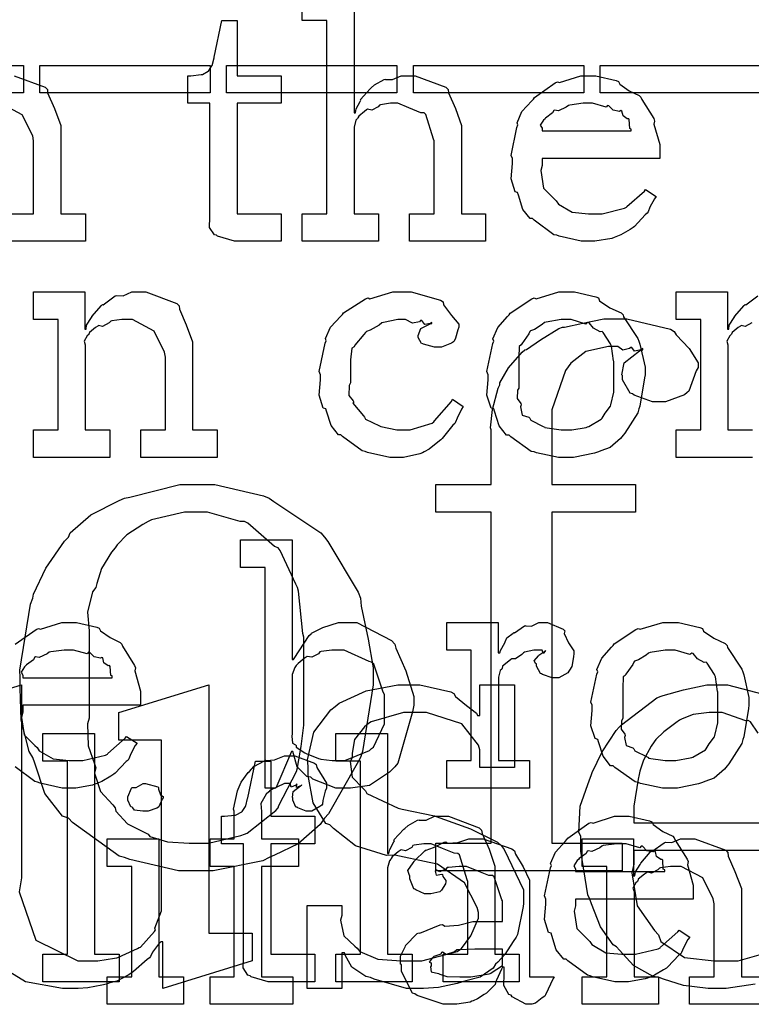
# Model space of a CAD drawing. Extents: x 0 to 8.5, y 0 to 11.
# Tile 295 of 379: x 3.233 to 3.601, y 7.3 to 7.795. Entities that reach past the tile are written whole.
import ezdxf

# ---------------------------------------------------------------- set-up
doc = ezdxf.new("R2010")
doc.units = 0
doc.layers.get('0').update_dxf_attribs({"linetype": 'CONTINUOUS'})

msp = doc.modelspace()

# ---------------------------------------------------------------- linework, layer by layer
at = {"color": 0}
for points in [[(3.40126, 7.80871), (3.40126, 7.74837), (3.40192, 7.74837), (3.40192, 7.74837), (3.4024, 7.75032), (3.4044, 7.75413), (3.40474, 7.75467), (3.40446, 7.75515), (3.4094, 7.76053), (3.40994, 7.76096), (3.40994, 7.76096), (3.41162, 7.76247), (3.41639, 7.76508), (3.4171, 7.76531), (3.41715, 7.76508), (3.42068, 7.76508), (3.42497, 7.76704), (3.42643, 7.76704), (3.43197, 7.76704), (3.44743, 7.76129), (3.44857, 7.7601), (3.44883, 7.75836), (3.45236, 7.75049), (3.45529, 7.74192), (3.45529, 7.73904), (3.45529, 7.6976), (3.46744, 7.6976), (3.46744, 7.68371), (3.42925, 7.68371), (3.42925, 7.6976), (3.44162, 7.6976), (3.44162, 7.73426), (3.44135, 7.73514), (3.43744, 7.74761), (3.43664, 7.74837), (3.43485, 7.74843), (3.42893, 7.75082), (3.42329, 7.75315), (3.42144, 7.75315), (3.4196, 7.75315), (3.41465, 7.75244), (3.41407, 7.75228), (3.41342, 7.75142), (3.41026, 7.74972), (3.40804, 7.75017), (3.40756, 7.74989), (3.40657, 7.74908), (3.40365, 7.74664), (3.40315, 7.74582), (3.403, 7.74556), (3.40218, 7.74462), (3.40126, 7.7411), (3.40126, 7.7399), (3.40126, 7.6976), (3.41363, 7.6976), (3.41363, 7.68371), (3.37522, 7.68371), (3.37522, 7.6976), (3.37522, 7.6976), (3.38758, 7.6976), (3.38758, 7.79482), (3.37522, 7.79482), (3.37522, 7.80871)], [(3.23014, 7.76704), (3.24576, 7.76129), (3.2469, 7.7601), (3.24701, 7.75836), (3.25043, 7.75049), (3.25364, 7.74192), (3.25364, 7.73904), (3.25364, 7.6976), (3.266, 7.6976), (3.266, 7.68371), (3.2276, 7.68371)], [(3.2276, 7.6976), (3.23996, 7.6976), (3.23996, 7.73426), (3.23953, 7.73671), (3.23426, 7.74735), (3.22336, 7.75315)], [(3.60183, 7.57487), (3.56342, 7.57487), (3.56342, 7.58876), (3.56342, 7.58876), (3.57579, 7.58876), (3.57579, 7.64432), (3.56342, 7.64432), (3.56342, 7.65821), (3.58925, 7.65821), (3.58925, 7.63954), (3.5899, 7.63954), (3.5899, 7.63954), (3.59017, 7.6415), (3.59256, 7.64529), (3.59293, 7.64583), (3.59283, 7.64589), (3.5976, 7.65147), (3.59814, 7.65192), (3.59853, 7.65175), (3.6046, 7.65619)], [(3.60151, 7.64258), (3.59819, 7.6409), (3.59619, 7.64133), (3.59576, 7.64106), (3.59467, 7.64031), (3.59158, 7.63781), (3.59131, 7.63699), (3.59119, 7.63672), (3.59044, 7.63607), (3.58886, 7.63336), (3.58946, 7.63167), (3.58946, 7.63108), (3.58946, 7.58876), (3.60183, 7.58876)], [(3.23074, 7.48085), (3.24121, 7.48828), (3.2424, 7.48876), (3.24337, 7.48839), (3.25418, 7.49181), (3.25782, 7.49181), (3.26161, 7.49181), (3.27186, 7.48947), (3.273, 7.48899), (3.27365, 7.48763), (3.27849, 7.48421), (3.28353, 7.48182), (3.28429, 7.48096), (3.28478, 7.47988), (3.29081, 7.47021), (3.29124, 7.46903), (3.29085, 7.46744), (3.29383, 7.45725), (3.29383, 7.45383), (3.29383, 7.45014), (3.2346, 7.45014), (3.2346, 7.44667), (3.23389, 7.44407), (3.23525, 7.43528), (3.24056, 7.42996), (3.24175, 7.42888), (3.24278, 7.42725), (3.24978, 7.42318), (3.25792, 7.42236), (3.26064, 7.42236), (3.26476, 7.42236), (3.2761, 7.42507), (3.27713, 7.42563), (3.27735, 7.42594), (3.28608, 7.43365), (3.28668, 7.43451), (3.2921, 7.43104), (3.29113, 7.42985), (3.28885, 7.42567), (3.28797, 7.42324), (3.28754, 7.42258), (3.28657, 7.42188), (3.28108, 7.41596), (3.28039, 7.41542), (3.27886, 7.4145), (3.27431, 7.41178), (3.27171, 7.41075), (3.27083, 7.41043), (3.26964, 7.40994), (3.26124, 7.40847), (3.25846, 7.40847), (3.25846, 7.40847), (3.25435, 7.40847), (3.24317, 7.41103), (3.24197, 7.41151), (3.24056, 7.41178), (3.23062, 7.41911)], [(3.18826, 7.44656), (3.23383, 7.46044), (3.23383, 7.36322), (3.23275, 7.35628), (3.24104, 7.33197), (3.26215, 7.32156), (3.26921, 7.32156), (3.27235, 7.32156), (3.28071, 7.32286), (3.28179, 7.32308), (3.28239, 7.32324), (3.29221, 7.32775), (3.29308, 7.32829), (3.29372, 7.32835), (3.30078, 7.33632), (3.30132, 7.33718), (3.30094, 7.33794), (3.30436, 7.34668), (3.30436, 7.34956), (3.30436, 7.43267), (3.28288, 7.43267), (3.28288, 7.44656), (3.32824, 7.46044), (3.32824, 7.33544), (3.34993, 7.33544), (3.34993, 7.32156), (3.30501, 7.30767), (3.30501, 7.33111), (3.30393, 7.33111), (3.30279, 7.32997), (3.29986, 7.32596), (3.29878, 7.32368), (3.29829, 7.32308), (3.29704, 7.32226), (3.29025, 7.31608), (3.28939, 7.31549), (3.28754, 7.31435), (3.28185, 7.31136), (3.27778, 7.31022), (3.27658, 7.30985), (3.27425, 7.30935), (3.26731, 7.30794), (3.26238, 7.30767), (3.26074, 7.30767), (3.26074, 7.30767), (3.2545, 7.30767), (3.23589, 7.31093), (3.22364, 7.31853)], [(3.60325, 7.30979), (3.58865, 7.30767), (3.58382, 7.30767), (3.58382, 7.30767), (3.57958, 7.30767), (3.56706, 7.30903), (3.55707, 7.31222), (3.55496, 7.3131), (3.55192, 7.31358), (3.54189, 7.31912), (3.53494, 7.32687), (3.53347, 7.3285), (3.53174, 7.32958), (3.52533, 7.33865), (3.52078, 7.35026), (3.52001, 7.3526), (3.51893, 7.35471), (3.51546, 7.37674), (3.51546, 7.38406), (3.51438, 7.38633), (3.51514, 7.39936), (3.51981, 7.4126), (3.52067, 7.41487), (3.52115, 7.41639), (3.52621, 7.42676), (3.53326, 7.4375), (3.53478, 7.43918), (3.53586, 7.44037), (3.55376, 7.45394), (3.55583, 7.45481), (3.55686, 7.45508), (3.56711, 7.45801), (3.57883, 7.46044), (3.58274, 7.46044), (3.58936, 7.46044), (3.60726, 7.45578)], [(3.60471, 7.43614), (3.60086, 7.44179), (3.59967, 7.44243), (3.59847, 7.44233), (3.58664, 7.44656), (3.58274, 7.44656), (3.58003, 7.44656), (3.57194, 7.44558), (3.5664, 7.44331), (3.56515, 7.44265), (3.56326, 7.44125), (3.55724, 7.43685), (3.55322, 7.433), (3.55236, 7.43181), (3.55083, 7.42964), (3.54693, 7.42258), (3.54519, 7.41694), (3.54476, 7.41531), (3.54428, 7.41292), (3.54215, 7.39942), (3.54215, 7.39492), (3.54215, 7.391), (3.54215, 7.391), (3.6205, 7.391)], [(3.60861, 7.29964), (3.57021, 7.29964), (3.57021, 7.31353), (3.58257, 7.31353), (3.58257, 7.35021), (3.58214, 7.35265), (3.57688, 7.36328), (3.56597, 7.36908), (3.56239, 7.36908), (3.56054, 7.36908), (3.55561, 7.36838), (3.55501, 7.36822), (3.55425, 7.36735), (3.55094, 7.36567), (3.54893, 7.3661), (3.5485, 7.36583), (3.54742, 7.36507), (3.54432, 7.36257), (3.54406, 7.36176), (3.54394, 7.36149), (3.54318, 7.36083), (3.54161, 7.35812), (3.54221, 7.35644), (3.54221, 7.35585), (3.54221, 7.31353), (3.55458, 7.31353), (3.55458, 7.29964), (3.51617, 7.29964), (3.51617, 7.31353), (3.51617, 7.31353), (3.52854, 7.31353), (3.52854, 7.36908), (3.51617, 7.36908), (3.51617, 7.38297), (3.54199, 7.38297), (3.54199, 7.36431), (3.54264, 7.36431), (3.54264, 7.36431), (3.54292, 7.36626), (3.54531, 7.37007), (3.54568, 7.37061), (3.54557, 7.37067), (3.55035, 7.37625), (3.55089, 7.37668), (3.55126, 7.37651), (3.55735, 7.38097), (3.55806, 7.38124), (3.55806, 7.38124), (3.56131, 7.38103), (3.56569, 7.38297), (3.56717, 7.38297), (3.57275, 7.38297), (3.58838, 7.37722), (3.58951, 7.37603), (3.58963, 7.37429), (3.59304, 7.36643), (3.59625, 7.35786), (3.59625, 7.35499), (3.59625, 7.31353), (3.60861, 7.31353)], [(3.64567, 7.37711), (3.54215, 7.37711), (3.54215, 7.37017), (3.54113, 7.36583), (3.54372, 7.34913), (3.55246, 7.33675), (3.55453, 7.33458), (3.55572, 7.33132), (3.5676, 7.32319), (3.58251, 7.32156), (3.58751, 7.32156), (3.59472, 7.32156), (3.61458, 7.32721)]]:
    msp.add_lwpolyline(points, dxfattribs=at)
for points in [[(3.34412, 7.68371), (3.3411, 7.68371), (3.33251, 7.68625), (3.33197, 7.68674), (3.33094, 7.68701), (3.32856, 7.69069), (3.32872, 7.6959), (3.32872, 7.6976), (3.32872, 7.75315), (3.31765, 7.75315), (3.31765, 7.76704), (3.31917, 7.76704), (3.31917, 7.76704), (3.32428, 7.76758), (3.3246, 7.76768), (3.32493, 7.76774), (3.32785, 7.76926), (3.32807, 7.76942), (3.32807, 7.76942), (3.32969, 7.77197), (3.32981, 7.77225), (3.32981, 7.77225), (3.33078, 7.77599), (3.33089, 7.77636), (3.33479, 7.79482), (3.34239, 7.79482), (3.34239, 7.76704), (3.36453, 7.76704), (3.36453, 7.75315), (3.34239, 7.75315), (3.34239, 7.6976), (3.36453, 7.6976), (3.36453, 7.68371), (3.36356, 7.68371), (3.36133, 7.68371), (3.36062, 7.68371), (3.35938, 7.68371), (3.35656, 7.68371), (3.35562, 7.68371), (3.35422, 7.68371), (3.35101, 7.68371), (3.34999, 7.68371), (3.34853, 7.68371), (3.34521, 7.68371), (3.34412, 7.68371)], [(3.14914, 7.77225), (3.23486, 7.77225), (3.23486, 7.75836), (3.14914, 7.75836), (3.14914, 7.77225)], [(3.24311, 7.77225), (3.32883, 7.77225), (3.32883, 7.75836), (3.24311, 7.75836), (3.24311, 7.77225)], [(3.33712, 7.77225), (3.42285, 7.77225), (3.42285, 7.75836), (3.33712, 7.75836), (3.33712, 7.77225)], [(3.43115, 7.77225), (3.51687, 7.77225), (3.51687, 7.75836), (3.43115, 7.75836), (3.43115, 7.77225)], [(3.52513, 7.77225), (3.61083, 7.77225), (3.61083, 7.75836), (3.52513, 7.75836), (3.52513, 7.77225)], [(3.51981, 7.68371), (3.51568, 7.68371), (3.5045, 7.68625), (3.50331, 7.68674), (3.5019, 7.68701), (3.49197, 7.69433), (3.49115, 7.69521), (3.48996, 7.69515), (3.48622, 7.69976), (3.484, 7.70697), (3.48356, 7.70822), (3.48232, 7.70861), (3.48031, 7.71511), (3.48096, 7.72282), (3.48096, 7.72537), (3.48031, 7.72694), (3.48329, 7.74104), (3.48378, 7.74229), (3.48335, 7.74333), (3.48579, 7.74897), (3.49072, 7.75444), (3.4916, 7.75532), (3.49208, 7.75608), (3.50256, 7.76351), (3.50375, 7.764), (3.50472, 7.76361), (3.51551, 7.76704), (3.51915, 7.76704), (3.52294, 7.76704), (3.53321, 7.76471), (3.53435, 7.76421), (3.535, 7.76286), (3.53982, 7.75944), (3.54486, 7.75706), (3.54563, 7.75618), (3.54611, 7.7551), (3.55214, 7.74544), (3.55257, 7.74425), (3.55219, 7.74268), (3.55518, 7.73247), (3.55518, 7.72906), (3.55518, 7.72537), (3.49593, 7.72537), (3.49593, 7.7219), (3.49522, 7.71929), (3.49658, 7.7105), (3.5019, 7.70518), (3.5031, 7.7041), (3.50412, 7.70247), (3.51112, 7.6984), (3.51926, 7.6976), (3.52197, 7.6976), (3.5261, 7.6976), (3.53743, 7.70031), (3.53847, 7.70085), (3.53868, 7.70117), (3.54742, 7.70888), (3.54801, 7.70975), (3.55344, 7.70628), (3.55246, 7.70508), (3.55018, 7.7009), (3.54932, 7.69846), (3.54889, 7.69781), (3.5479, 7.6971), (3.54243, 7.69119), (3.54172, 7.69065), (3.54021, 7.68972), (3.53564, 7.68701), (3.53304, 7.68599), (3.53217, 7.68565), (3.53097, 7.68517), (3.52257, 7.68371), (3.51981, 7.68371)], [(3.49593, 7.73926), (3.54085, 7.73926), (3.54085, 7.74013), (3.5401, 7.7404), (3.53976, 7.74496), (3.53956, 7.74533), (3.53885, 7.74528), (3.53668, 7.74681), (3.53608, 7.74918), (3.53564, 7.74946), (3.53494, 7.74908), (3.53179, 7.74972), (3.52957, 7.75196), (3.52892, 7.75206), (3.52821, 7.75119), (3.52138, 7.75315), (3.51915, 7.75315), (3.51665, 7.75315), (3.50988, 7.75228), (3.50917, 7.75206), (3.50808, 7.75119), (3.50412, 7.7494), (3.50222, 7.74972), (3.50179, 7.74946), (3.50125, 7.74832), (3.49767, 7.74576), (3.49744, 7.74533), (3.49669, 7.74474), (3.49501, 7.74208), (3.49593, 7.74061), (3.49593, 7.74013), (3.49593, 7.73926)], [(3.2399, 7.58876), (3.25228, 7.58876), (3.25228, 7.64432), (3.2399, 7.64432), (3.2399, 7.65821), (3.26574, 7.65821), (3.26574, 7.63954), (3.26639, 7.63954), (3.26639, 7.63954), (3.26665, 7.6415), (3.26904, 7.64529), (3.26942, 7.64583), (3.26932, 7.64589), (3.27408, 7.65147), (3.27462, 7.65192), (3.27501, 7.65175), (3.28108, 7.65619), (3.28179, 7.65647), (3.28179, 7.65647), (3.28504, 7.65625), (3.28944, 7.65821), (3.2909, 7.65821), (3.2965, 7.65821), (3.31213, 7.65246), (3.31326, 7.65126), (3.31338, 7.64953), (3.31679, 7.64165), (3.31999, 7.63308), (3.31999, 7.63021), (3.31999, 7.58876), (3.33236, 7.58876), (3.33236, 7.57487), (3.29394, 7.57487), (3.29394, 7.58876), (3.30632, 7.58876), (3.30632, 7.62543), (3.30587, 7.62787), (3.30063, 7.63851), (3.28971, 7.64432), (3.28614, 7.64432), (3.28429, 7.64432), (3.27935, 7.64361), (3.27875, 7.64344), (3.278, 7.64258), (3.27468, 7.6409), (3.27268, 7.64133), (3.27225, 7.64106), (3.27115, 7.64031), (3.26807, 7.63781), (3.26779, 7.63699), (3.26768, 7.63672), (3.26693, 7.63607), (3.26535, 7.63336), (3.26594, 7.63167), (3.26594, 7.63108), (3.26594, 7.58876), (3.27832, 7.58876), (3.27832, 7.57487), (3.2399, 7.57487), (3.2399, 7.58876)], [(3.4235, 7.57487), (3.41932, 7.57487), (3.40799, 7.57742), (3.40679, 7.5779), (3.40539, 7.57818), (3.39546, 7.5855), (3.39464, 7.58637), (3.39344, 7.58632), (3.38971, 7.59093), (3.38747, 7.59814), (3.38704, 7.59939), (3.38579, 7.59978), (3.38379, 7.60628), (3.38444, 7.61399), (3.38444, 7.61654), (3.38379, 7.61817), (3.38678, 7.63243), (3.38726, 7.63368), (3.38683, 7.63471), (3.38938, 7.64051), (3.39458, 7.64606), (3.39551, 7.64692), (3.396, 7.64763), (3.40707, 7.65474), (3.40831, 7.65517), (3.40924, 7.65479), (3.42074, 7.65821), (3.42458, 7.65821), (3.42996, 7.65821), (3.44476, 7.65408), (3.44607, 7.65321), (3.44624, 7.65164), (3.45036, 7.64643), (3.4541, 7.64193), (3.4541, 7.6404), (3.45356, 7.63911), (3.45236, 7.63493), (3.45167, 7.6334), (3.45128, 7.63303), (3.45036, 7.63238), (3.44532, 7.63043), (3.44368, 7.63043), (3.44174, 7.63043), (3.43631, 7.63189), (3.43587, 7.63217), (3.43517, 7.63232), (3.43349, 7.63531), (3.43349, 7.63629), (3.43349, 7.63629), (3.4349, 7.63976), (3.43522, 7.63997), (3.43522, 7.63997), (3.43989, 7.64225), (3.44043, 7.64236), (3.44043, 7.64279), (3.43983, 7.64231), (3.4369, 7.64188), (3.43533, 7.64382), (3.43479, 7.64388), (3.43425, 7.64318), (3.43067, 7.64253), (3.42725, 7.64432), (3.42611, 7.64432), (3.42339, 7.64432), (3.41607, 7.6429), (3.41525, 7.64258), (3.4139, 7.64154), (3.40944, 7.639), (3.4075, 7.63824), (3.40701, 7.63781), (3.40619, 7.63672), (3.40169, 7.63135), (3.40136, 7.63064), (3.40013, 7.62999), (3.39942, 7.62397), (3.39942, 7.62196), (3.39942, 7.61242), (3.39882, 7.61106), (3.39871, 7.60607), (3.40082, 7.6034), (3.40115, 7.60265), (3.40072, 7.60215), (3.40597, 7.59581), (3.40657, 7.59526), (3.40696, 7.59424), (3.41401, 7.59082), (3.41482, 7.5905), (3.41482, 7.59044), (3.42279, 7.58876), (3.42546, 7.58876), (3.42947, 7.58876), (3.44054, 7.59224), (3.44151, 7.59289), (3.44174, 7.59326), (3.45025, 7.60303), (3.45085, 7.60417), (3.45628, 7.60047), (3.4554, 7.59913), (3.45313, 7.59472), (3.45231, 7.59261), (3.45193, 7.59201), (3.45096, 7.5911), (3.44564, 7.58447), (3.44499, 7.58376), (3.44353, 7.58262), (3.43907, 7.5791), (3.43653, 7.57769), (3.43565, 7.57726), (3.43446, 7.57667), (3.42622, 7.57487), (3.4235, 7.57487)], [(3.50825, 7.57487), (3.50418, 7.57487), (3.49317, 7.57726), (3.49197, 7.57769), (3.49046, 7.57796), (3.48025, 7.58529), (3.47939, 7.58615), (3.47808, 7.58615), (3.47433, 7.59088), (3.472, 7.59814), (3.47157, 7.59939), (3.47032, 7.59978), (3.4681, 7.60618), (3.46875, 7.61399), (3.46875, 7.61654), (3.4681, 7.61811), (3.47108, 7.63222), (3.47157, 7.63346), (3.47114, 7.63456), (3.47358, 7.64031), (3.47851, 7.64583), (3.47939, 7.64671), (3.47987, 7.64746), (3.49072, 7.65474), (3.49197, 7.65517), (3.49294, 7.65479), (3.50439, 7.65821), (3.50825, 7.65821), (3.51226, 7.65821), (3.52306, 7.65571), (3.52431, 7.65517), (3.5249, 7.65381), (3.53011, 7.65028), (3.53581, 7.64768), (3.53668, 7.64671), (3.537, 7.64561), (3.54422, 7.63476), (3.54471, 7.63346), (3.54519, 7.63194), (3.54775, 7.62039), (3.54775, 7.61654), (3.54747, 7.61496), (3.54519, 7.60069), (3.54471, 7.59939), (3.54422, 7.59728), (3.53754, 7.58713), (3.53668, 7.58615), (3.53537, 7.58442), (3.53028, 7.57992), (3.5255, 7.57824), (3.52431, 7.57769), (3.5224, 7.57699), (3.51178, 7.57487), (3.50825, 7.57487)], [(3.44249, 7.38075), (3.47026, 7.38075), (3.47026, 7.54742), (3.44249, 7.54742), (3.44249, 7.56131), (3.47026, 7.56131), (3.47026, 7.58886), (3.47, 7.58979), (3.47092, 7.59901), (3.47385, 7.60975), (3.47461, 7.61143), (3.47472, 7.61247), (3.47906, 7.62001), (3.48583, 7.62782), (3.48719, 7.62901), (3.48801, 7.62924), (3.49517, 7.63406), (3.50444, 7.63986), (3.50629, 7.64051), (3.50717, 7.6404), (3.51644, 7.64242), (3.52701, 7.64464), (3.5306, 7.64464), (3.53857, 7.64464), (3.56054, 7.63943), (3.5625, 7.63835), (3.56347, 7.63667), (3.56993, 7.62972), (3.57443, 7.62256), (3.57443, 7.62011), (3.57357, 7.61854), (3.56988, 7.60835), (3.56901, 7.60753), (3.56771, 7.60639), (3.55811, 7.60297), (3.5549, 7.60297), (3.55154, 7.60297), (3.54232, 7.60622), (3.54144, 7.60688), (3.54021, 7.60721), (3.53646, 7.61399), (3.53646, 7.61621), (3.53603, 7.61643), (3.53728, 7.62261), (3.54492, 7.62853), (3.54665, 7.62901), (3.54665, 7.62967), (3.54585, 7.62907), (3.54254, 7.62847), (3.54107, 7.63032), (3.54058, 7.63032), (3.53999, 7.62967), (3.53657, 7.62896), (3.53401, 7.63075), (3.53321, 7.63075), (3.52935, 7.63075), (3.5179, 7.62819), (3.51047, 7.62229), (3.50911, 7.62056), (3.50771, 7.6186), (3.50088, 7.5989), (3.50088, 7.59233), (3.50088, 7.56131), (3.54297, 7.56131), (3.54297, 7.54742), (3.50088, 7.54742), (3.50088, 7.38075), (3.53624, 7.38075), (3.53624, 7.36686), (3.44249, 7.36686), (3.44249, 7.38075)], [(3.50825, 7.58876), (3.5109, 7.58876), (3.51812, 7.59006), (3.51887, 7.59028), (3.51942, 7.59044), (3.52576, 7.59418), (3.52626, 7.59462), (3.52626, 7.59462), (3.52761, 7.59711), (3.53039, 7.60075), (3.5306, 7.60135), (3.5306, 7.60135), (3.53213, 7.60769), (3.53213, 7.60981), (3.53213, 7.62326), (3.53196, 7.62349), (3.53082, 7.63092), (3.5306, 7.63151), (3.53039, 7.63211), (3.52675, 7.63781), (3.52626, 7.63824), (3.52518, 7.63813), (3.52175, 7.63992), (3.51964, 7.64258), (3.51887, 7.64279), (3.5179, 7.64204), (3.51064, 7.64432), (3.50825, 7.64432), (3.50549, 7.64432), (3.49794, 7.64307), (3.49718, 7.64279), (3.49604, 7.64182), (3.49208, 7.63937), (3.49018, 7.63867), (3.48981, 7.63824), (3.48926, 7.63715), (3.48568, 7.63217), (3.48546, 7.63151), (3.48438, 7.63081), (3.48415, 7.62517), (3.48415, 7.62326), (3.48415, 7.60981), (3.48356, 7.60872), (3.48335, 7.60454), (3.48525, 7.602), (3.48546, 7.60135), (3.48503, 7.60032), (3.48594, 7.59625), (3.48931, 7.59517), (3.48981, 7.59462), (3.49024, 7.59369), (3.49642, 7.59056), (3.49718, 7.59028), (3.49724, 7.5899), (3.50549, 7.58876), (3.50825, 7.58876)], [(3.322, 7.36686), (3.31293, 7.36686), (3.28847, 7.3725), (3.28575, 7.37358), (3.28299, 7.37418), (3.2595, 7.39122), (3.25754, 7.39333), (3.2545, 7.39442), (3.24561, 7.40582), (3.24061, 7.42101), (3.23953, 7.42393), (3.23768, 7.42681), (3.23361, 7.44271), (3.23324, 7.45876), (3.23324, 7.46408), (3.23296, 7.46778), (3.23844, 7.50103), (3.23953, 7.50401), (3.23981, 7.50603), (3.2461, 7.51921), (3.25558, 7.53271), (3.25754, 7.53483), (3.25836, 7.53689), (3.26872, 7.54596), (3.28299, 7.55328), (3.28575, 7.55436), (3.28847, 7.55496), (3.31358, 7.56131), (3.322, 7.56131), (3.33111, 7.56131), (3.35568, 7.55556), (3.35846, 7.55436), (3.36089, 7.55268), (3.3845, 7.537), (3.38644, 7.53483), (3.38807, 7.53261), (3.40338, 7.50706), (3.40446, 7.50401), (3.40489, 7.5), (3.40836, 7.48351), (3.41097, 7.46897), (3.41097, 7.46408), (3.41092, 7.46039), (3.40554, 7.42692), (3.40446, 7.42393), (3.40278, 7.42085), (3.3884, 7.39551), (3.38644, 7.39333), (3.38422, 7.39019), (3.37321, 7.38043), (3.36117, 7.37478), (3.35846, 7.37358), (3.35542, 7.3719), (3.33035, 7.36686), (3.322, 7.36686)], [(3.322, 7.38075), (3.32801, 7.38075), (3.34435, 7.38456), (3.34608, 7.38531), (3.34739, 7.38574), (3.36193, 7.39714), (3.36301, 7.39854), (3.36344, 7.39968), (3.37224, 7.41683), (3.37278, 7.41872), (3.37299, 7.41982), (3.37472, 7.42942), (3.37603, 7.44015), (3.37603, 7.44368), (3.37603, 7.48449), (3.37543, 7.48622), (3.37332, 7.50754), (3.37278, 7.50944), (3.37196, 7.51107), (3.3641, 7.528), (3.36301, 7.5294), (3.36128, 7.53006), (3.34782, 7.54189), (3.34608, 7.54264), (3.34397, 7.54269), (3.32747, 7.54742), (3.322, 7.54742), (3.31592, 7.54742), (3.29937, 7.54346), (3.29769, 7.54264), (3.29497, 7.54113), (3.28689, 7.53592), (3.28207, 7.53088), (3.28097, 7.5294), (3.27914, 7.52718), (3.27414, 7.51899), (3.27175, 7.51139), (3.27121, 7.50944), (3.26953, 7.50722), (3.26708, 7.49701), (3.26796, 7.48763), (3.26796, 7.48449), (3.26796, 7.44368), (3.26708, 7.44086), (3.26747, 7.42979), (3.27067, 7.42068), (3.27121, 7.41872), (3.27061, 7.41596), (3.2736, 7.40668), (3.27989, 7.40001), (3.28097, 7.39854), (3.28131, 7.39681), (3.28722, 7.39051), (3.29596, 7.38613), (3.29769, 7.38531), (3.29839, 7.38417), (3.30735, 7.38135), (3.31831, 7.38075), (3.322, 7.38075)], [(3.39621, 7.40847), (3.39204, 7.40847), (3.38053, 7.41303), (3.3795, 7.4139), (3.37756, 7.41433), (3.37256, 7.41922), (3.37082, 7.42567), (3.37039, 7.42692), (3.36974, 7.42692), (3.36193, 7.40847), (3.3565, 7.40847), (3.3565, 7.51958), (3.34412, 7.51958), (3.34412, 7.53347), (3.37017, 7.53347), (3.37017, 7.47314), (3.37082, 7.47314), (3.37104, 7.47368), (3.37869, 7.48529), (3.37972, 7.48617), (3.37978, 7.48643), (3.38547, 7.48936), (3.3935, 7.49181), (3.39621, 7.49181), (3.40261, 7.49181), (3.42019, 7.48281), (3.42182, 7.48096), (3.42236, 7.47894), (3.4274, 7.46756), (3.43138, 7.45454), (3.43138, 7.45014), (3.43067, 7.44678), (3.42339, 7.42096), (3.42182, 7.41911), (3.41917, 7.41644), (3.40907, 7.40983), (3.39942, 7.40847), (3.39621, 7.40847)], [(3.44792, 7.42236), (3.46029, 7.42236), (3.46029, 7.47792), (3.44792, 7.47792), (3.44792, 7.49181), (3.47374, 7.49181), (3.47374, 7.47661), (3.47461, 7.47661), (3.47461, 7.47661), (3.47493, 7.47781), (3.47711, 7.48161), (3.47743, 7.48204), (3.47743, 7.48204), (3.47814, 7.48406), (3.48133, 7.48649), (3.48178, 7.48682), (3.48204, 7.48654), (3.48708, 7.49007), (3.48762, 7.49029), (3.48762, 7.49018), (3.49056, 7.4899), (3.49436, 7.49181), (3.49567, 7.49181), (3.49858, 7.49181), (3.50663, 7.48839), (3.50738, 7.48768), (3.50711, 7.48633), (3.50922, 7.48167), (3.51193, 7.4776), (3.51193, 7.47618), (3.51172, 7.47456), (3.5109, 7.46962), (3.50976, 7.46783), (3.50933, 7.46729), (3.5089, 7.46647), (3.50435, 7.46403), (3.50282, 7.46403), (3.50103, 7.46403), (3.4961, 7.46565), (3.49567, 7.46599), (3.49517, 7.46615), (3.49306, 7.46978), (3.49306, 7.47097), (3.49278, 7.47097), (3.49192, 7.4726), (3.49414, 7.4751), (3.49436, 7.47532), (3.49431, 7.47532), (3.49425, 7.47532), (3.49729, 7.47743), (3.49761, 7.47749), (3.49761, 7.47771), (3.4975, 7.47732), (3.49653, 7.47618), (3.49604, 7.47792), (3.49588, 7.47792), (3.49528, 7.47792), (3.49393, 7.47792), (3.49349, 7.47792), (3.49175, 7.47792), (3.48708, 7.47683), (3.48654, 7.47661), (3.48579, 7.47569), (3.48253, 7.47353), (3.48062, 7.47347), (3.48025, 7.47314), (3.47917, 7.47239), (3.47607, 7.46983), (3.47586, 7.46869), (3.47569, 7.46838), (3.47478, 7.46767), (3.47396, 7.46431), (3.47396, 7.46317), (3.47396, 7.42236), (3.48958, 7.42236), (3.48958, 7.40847), (3.44792, 7.40847), (3.44792, 7.42236)], [(3.5606, 7.40847), (3.55653, 7.40847), (3.54551, 7.41086), (3.54432, 7.41129), (3.54281, 7.41157), (3.53261, 7.41889), (3.53174, 7.41976), (3.53043, 7.41976), (3.52669, 7.42449), (3.52436, 7.43175), (3.52393, 7.433), (3.52268, 7.43338), (3.52046, 7.43978), (3.52111, 7.4476), (3.52111, 7.45014), (3.52046, 7.45171), (3.52344, 7.46582), (3.52393, 7.46707), (3.52349, 7.46815), (3.52593, 7.4739), (3.53088, 7.47944), (3.53174, 7.48031), (3.53222, 7.48107), (3.54308, 7.48833), (3.54432, 7.48876), (3.54531, 7.48839), (3.55675, 7.49181), (3.5606, 7.49181), (3.56461, 7.49181), (3.57542, 7.48931), (3.57667, 7.48876), (3.57726, 7.48742), (3.58247, 7.48389), (3.58817, 7.48128), (3.58903, 7.48031), (3.58936, 7.47922), (3.59657, 7.46838), (3.59706, 7.46707), (3.59754, 7.46556), (3.6001, 7.454), (3.6001, 7.45014), (3.59983, 7.44857), (3.59754, 7.43431), (3.59706, 7.433), (3.59657, 7.43088), (3.5899, 7.42074), (3.58903, 7.41976), (3.58772, 7.41803), (3.58263, 7.41351), (3.57785, 7.41183), (3.57667, 7.41129), (3.57476, 7.4106), (3.56413, 7.40847), (3.5606, 7.40847)], [(3.2346, 7.46403), (3.27951, 7.46403), (3.27951, 7.4649), (3.27875, 7.46517), (3.27843, 7.46972), (3.27821, 7.47011), (3.2775, 7.47006), (3.27533, 7.47157), (3.27474, 7.47396), (3.27431, 7.47424), (3.2736, 7.47385), (3.27046, 7.4745), (3.26824, 7.47672), (3.26758, 7.47683), (3.26687, 7.47597), (3.26004, 7.47792), (3.25782, 7.47792), (3.25532, 7.47792), (3.24854, 7.47706), (3.24783, 7.47683), (3.24675, 7.47597), (3.24278, 7.47418), (3.24089, 7.4745), (3.24046, 7.47424), (3.2399, 7.4731), (3.23633, 7.47054), (3.23611, 7.47011), (3.23535, 7.46951), (3.23367, 7.46685), (3.2346, 7.46539), (3.2346, 7.4649), (3.2346, 7.46403)], [(3.39208, 7.42236), (3.3966, 7.42236), (3.40901, 7.42746), (3.4101, 7.42844), (3.41114, 7.42899), (3.41661, 7.44081), (3.41661, 7.44472), (3.41661, 7.45557), (3.41601, 7.45682), (3.41118, 7.47086), (3.4101, 7.47185), (3.40896, 7.47222), (3.39626, 7.47792), (3.39208, 7.47792), (3.39008, 7.47792), (3.38471, 7.47721), (3.38406, 7.47706), (3.3834, 7.47613), (3.38004, 7.47433), (3.37761, 7.47478), (3.37711, 7.47444), (3.37614, 7.47364), (3.37315, 7.47119), (3.37235, 7.47043), (3.37213, 7.47011), (3.37142, 7.46924), (3.37017, 7.46565), (3.37017, 7.46446), (3.37017, 7.43582), (3.37001, 7.43468), (3.37033, 7.43104), (3.37181, 7.43033), (3.37213, 7.42996), (3.37207, 7.42899), (3.37657, 7.42617), (3.37711, 7.42583), (3.37711, 7.42583), (3.3834, 7.42339), (3.38406, 7.42324), (3.38456, 7.42301), (3.39019, 7.42236), (3.39208, 7.42236)], [(3.5606, 7.42236), (3.56326, 7.42236), (3.57047, 7.42367), (3.57124, 7.42389), (3.57178, 7.42404), (3.57813, 7.42779), (3.57861, 7.42822), (3.57861, 7.42822), (3.57997, 7.43072), (3.58274, 7.43435), (3.58296, 7.43494), (3.58296, 7.43494), (3.58447, 7.44129), (3.58447, 7.44342), (3.58447, 7.45688), (3.58431, 7.45708), (3.58317, 7.46451), (3.58296, 7.46511), (3.58274, 7.46571), (3.5791, 7.4714), (3.57861, 7.47185), (3.57753, 7.47174), (3.57411, 7.47353), (3.572, 7.47618), (3.57124, 7.4764), (3.57026, 7.47564), (3.56299, 7.47792), (3.5606, 7.47792), (3.55783, 7.47792), (3.55029, 7.47667), (3.54953, 7.4764), (3.54839, 7.47542), (3.54443, 7.47299), (3.54254, 7.47228), (3.54215, 7.47185), (3.54161, 7.47076), (3.53803, 7.46576), (3.53782, 7.46511), (3.53674, 7.46442), (3.53651, 7.45876), (3.53651, 7.45688), (3.53651, 7.44342), (3.53592, 7.44233), (3.53569, 7.43815), (3.5376, 7.4356), (3.53782, 7.43494), (3.53737, 7.43392), (3.53831, 7.42985), (3.54167, 7.42876), (3.54215, 7.42822), (3.54258, 7.42731), (3.54878, 7.42415), (3.54953, 7.42389), (3.54958, 7.4235), (3.55783, 7.42236), (3.5606, 7.42236)], [(3.43371, 7.30767), (3.42768, 7.30767), (3.41135, 7.31222), (3.40961, 7.3131), (3.40722, 7.31358), (3.40018, 7.31836), (3.39686, 7.32437), (3.39638, 7.32547), (3.39507, 7.32547), (3.39507, 7.30767), (3.37771, 7.30767), (3.37771, 7.34933), (3.39507, 7.34933), (3.39507, 7.34435), (3.39447, 7.34201), (3.39611, 7.33415), (3.40158, 7.32894), (3.40289, 7.32785), (3.40414, 7.32628), (3.41325, 7.32238), (3.42497, 7.32156), (3.42893, 7.32156), (3.43539, 7.32156), (3.45324, 7.32628), (3.45475, 7.32721), (3.45529, 7.32775), (3.46012, 7.3341), (3.46386, 7.34293), (3.46386, 7.34586), (3.46332, 7.34831), (3.45688, 7.36074), (3.44325, 7.37017), (3.43913, 7.37104), (3.42176, 7.37472), (3.41764, 7.37457), (3.40196, 7.37939), (3.39085, 7.38818), (3.389, 7.38992), (3.3871, 7.39068), (3.38069, 7.4011), (3.37815, 7.41487), (3.37815, 7.41943), (3.37776, 7.42264), (3.38103, 7.43658), (3.38954, 7.44781), (3.39182, 7.4496), (3.39378, 7.45117), (3.40744, 7.45736), (3.42339, 7.46044), (3.42871, 7.46044), (3.4344, 7.46044), (3.44997, 7.45688), (3.4515, 7.45611), (3.45231, 7.45464), (3.4579, 7.45008), (3.46289, 7.44624), (3.46343, 7.44504), (3.46451, 7.44504), (3.46451, 7.46044), (3.4821, 7.46044), (3.4821, 7.41878), (3.46451, 7.41878), (3.46451, 7.42768), (3.46392, 7.43012), (3.45546, 7.44075), (3.43782, 7.44656), (3.43197, 7.44656), (3.42611, 7.44656), (3.40994, 7.44189), (3.40853, 7.44092), (3.40657, 7.43935), (3.40147, 7.43289), (3.40028, 7.42606), (3.40028, 7.42378), (3.39931, 7.42182), (3.40039, 7.41396), (3.40588, 7.40821), (3.40701, 7.40707), (3.40767, 7.40582), (3.4235, 7.39839), (3.42546, 7.39794), (3.44174, 7.39447), (3.44444, 7.39344), (3.45985, 7.38803), (3.47353, 7.38124), (3.47538, 7.3795), (3.47689, 7.37761), (3.48665, 7.35726), (3.48665, 7.35042), (3.48649, 7.34885), (3.48356, 7.33479), (3.48296, 7.3335), (3.48144, 7.33132), (3.47711, 7.32471), (3.47368, 7.32081), (3.47254, 7.31982), (3.47131, 7.31788), (3.46479, 7.31326), (3.45747, 7.31147), (3.45583, 7.31093), (3.45318, 7.31011), (3.44385, 7.30811), (3.43619, 7.30767), (3.43371, 7.30767)], [(3.24463, 7.32482), (3.257, 7.32482), (3.257, 7.42204), (3.24463, 7.42204), (3.24463, 7.43593), (3.27067, 7.43593), (3.27067, 7.32482), (3.28304, 7.32482), (3.28304, 7.31093), (3.24463, 7.31093), (3.24463, 7.32482)], [(3.39208, 7.32482), (3.40446, 7.32482), (3.40446, 7.42204), (3.39208, 7.42204), (3.39208, 7.43593), (3.41812, 7.43593), (3.41812, 7.3756), (3.41878, 7.3756), (3.41878, 7.3756), (3.41928, 7.37756), (3.42128, 7.38135), (3.4216, 7.38189), (3.42133, 7.38238), (3.42626, 7.38775), (3.42681, 7.38818), (3.42681, 7.38818), (3.4285, 7.38971), (3.43326, 7.39231), (3.43397, 7.39253), (3.43403, 7.39231), (3.43756, 7.39231), (3.44185, 7.39426), (3.44331, 7.39426), (3.44883, 7.39426), (3.46431, 7.38851), (3.46544, 7.38732), (3.46571, 7.38558), (3.46924, 7.37771), (3.47217, 7.36914), (3.47217, 7.36626), (3.47217, 7.32482), (3.48432, 7.32482), (3.48432, 7.31093), (3.44613, 7.31093), (3.44613, 7.32482), (3.4585, 7.32482), (3.4585, 7.36149), (3.45822, 7.36236), (3.45432, 7.37483), (3.4535, 7.3756), (3.45171, 7.37565), (3.44581, 7.37804), (3.44015, 7.38038), (3.43832, 7.38038), (3.43647, 7.38038), (3.43153, 7.37967), (3.43093, 7.3795), (3.43028, 7.37864), (3.42714, 7.37696), (3.42492, 7.37739), (3.42443, 7.37711), (3.42344, 7.37631), (3.42051, 7.37386), (3.42003, 7.37304), (3.41986, 7.37278), (3.41906, 7.37185), (3.41812, 7.36833), (3.41812, 7.36714), (3.41812, 7.32482), (3.4305, 7.32482), (3.4305, 7.31093), (3.39208, 7.31093), (3.39208, 7.32482)], [(3.32883, 7.31353), (3.34099, 7.31353), (3.34099, 7.36908), (3.32883, 7.36908), (3.32883, 7.38297), (3.34099, 7.38297), (3.34099, 7.39686), (3.3405, 7.39789), (3.34261, 7.40712), (3.34293, 7.40793), (3.34293, 7.40793), (3.3444, 7.4114), (3.34799, 7.41624), (3.34858, 7.41683), (3.34858, 7.41683), (3.35081, 7.41932), (3.35622, 7.42215), (3.35704, 7.42247), (3.3571, 7.42231), (3.36122, 7.42264), (3.36621, 7.42464), (3.36789, 7.42464), (3.37147, 7.42464), (3.38135, 7.42106), (3.38222, 7.42031), (3.3826, 7.41883), (3.38743, 7.41103), (3.38743, 7.40836), (3.38672, 7.40696), (3.38547, 7.40224), (3.38531, 7.40033), (3.38504, 7.3999), (3.38396, 7.39914), (3.38004, 7.39686), (3.37875, 7.39686), (3.37722, 7.39686), (3.37304, 7.39849), (3.37267, 7.39882), (3.37196, 7.39893), (3.3705, 7.40246), (3.3705, 7.4036), (3.37028, 7.40369), (3.37067, 7.40674), (3.37429, 7.40967), (3.37506, 7.40989), (3.37506, 7.4101), (3.37446, 7.40967), (3.37229, 7.40881), (3.37244, 7.41054), (3.37244, 7.41054), (3.3719, 7.41), (3.36957, 7.40901), (3.36908, 7.41075), (3.36897, 7.41075), (3.36632, 7.41075), (3.35894, 7.40733), (3.35835, 7.40662), (3.3571, 7.40539), (3.35439, 7.40067), (3.35465, 7.39671), (3.35465, 7.39535), (3.35465, 7.38297), (3.37332, 7.38297), (3.37332, 7.36908), (3.35465, 7.36908), (3.35465, 7.31353), (3.3705, 7.31353), (3.3705, 7.29964), (3.32883, 7.29964), (3.32883, 7.31353)], [(3.36106, 7.31093), (3.35801, 7.31093), (3.34944, 7.31347), (3.3489, 7.31396), (3.34787, 7.31424), (3.34549, 7.31793), (3.34565, 7.32314), (3.34565, 7.32482), (3.34565, 7.38038), (3.33458, 7.38038), (3.33458, 7.39426), (3.3361, 7.39426), (3.3361, 7.39426), (3.34119, 7.39481), (3.34153, 7.39492), (3.34185, 7.39497), (3.34478, 7.39649), (3.345, 7.39665), (3.345, 7.39665), (3.34663, 7.39919), (3.34674, 7.39947), (3.34674, 7.39947), (3.34771, 7.40321), (3.34782, 7.4036), (3.35172, 7.42204), (3.35932, 7.42204), (3.35932, 7.39426), (3.38146, 7.39426), (3.38146, 7.38038), (3.35932, 7.38038), (3.35932, 7.32482), (3.38146, 7.32482), (3.38146, 7.31093), (3.38049, 7.31093), (3.37825, 7.31093), (3.37756, 7.31093), (3.37631, 7.31093), (3.37349, 7.31093), (3.37256, 7.31093), (3.37115, 7.31093), (3.36794, 7.31093), (3.36692, 7.31093), (3.36546, 7.31093), (3.36214, 7.31093), (3.36106, 7.31093)], [(3.29633, 7.39686), (3.29492, 7.39686), (3.29075, 7.39735), (3.28993, 7.39854), (3.28961, 7.39882), (3.28885, 7.39899), (3.28743, 7.40246), (3.28743, 7.4036), (3.28743, 7.40403), (3.28743, 7.40403), (3.28922, 7.40847), (3.28961, 7.40881), (3.28961, 7.40881), (3.29156, 7.40881), (3.29514, 7.41075), (3.29633, 7.41075), (3.29633, 7.41075), (3.30246, 7.40912), (3.30285, 7.40881), (3.30274, 7.40793), (3.30382, 7.40511), (3.30524, 7.40429), (3.30524, 7.40403), (3.30524, 7.4036), (3.30469, 7.40283), (3.3035, 7.40018), (3.30306, 7.39903), (3.30285, 7.39882), (3.30192, 7.39833), (3.29769, 7.39686), (3.29633, 7.39686)], [(3.53668, 7.31093), (3.53256, 7.31093), (3.52138, 7.31347), (3.52018, 7.31396), (3.51878, 7.31424), (3.50885, 7.32156), (3.50803, 7.32243), (3.50683, 7.32238), (3.5031, 7.32699), (3.50088, 7.33421), (3.50043, 7.33544), (3.49918, 7.33583), (3.49718, 7.34233), (3.49783, 7.35004), (3.49783, 7.3526), (3.49718, 7.35417), (3.50017, 7.36828), (3.50065, 7.36951), (3.50022, 7.37056), (3.50265, 7.37619), (3.5076, 7.38167), (3.50846, 7.38254), (3.50896, 7.38331), (3.51942, 7.39074), (3.52061, 7.39122), (3.5216, 7.39085), (3.53239, 7.39426), (3.53603, 7.39426), (3.53982, 7.39426), (3.55007, 7.39193), (3.55122, 7.39144), (3.55186, 7.39008), (3.55669, 7.38667), (3.56174, 7.38428), (3.5625, 7.3834), (3.56299, 7.38232), (3.56901, 7.37267), (3.56944, 7.37147), (3.56907, 7.3699), (3.57206, 7.35969), (3.57206, 7.35628), (3.57206, 7.3526), (3.51281, 7.3526), (3.51281, 7.34913), (3.5121, 7.34651), (3.51346, 7.33772), (3.51878, 7.33242), (3.51997, 7.33132), (3.521, 7.32969), (3.528, 7.32563), (3.53614, 7.32482), (3.53885, 7.32482), (3.54297, 7.32482), (3.55431, 7.32753), (3.55533, 7.32807), (3.55556, 7.3284), (3.56429, 7.3361), (3.56489, 7.33697), (3.57032, 7.3335), (3.56933, 7.33231), (3.56706, 7.32813), (3.56619, 7.32568), (3.56575, 7.32503), (3.56478, 7.32433), (3.55931, 7.31842), (3.5586, 7.31788), (3.55707, 7.31694), (3.55251, 7.31424), (3.54992, 7.31321), (3.54904, 7.31287), (3.54785, 7.31239), (3.53944, 7.31093), (3.53668, 7.31093)], [(3.27701, 7.31353), (3.28939, 7.31353), (3.28939, 7.36908), (3.27701, 7.36908), (3.27701, 7.38297), (3.30306, 7.38297), (3.30306, 7.31353), (3.31543, 7.31353), (3.31543, 7.29964), (3.27701, 7.29964), (3.27701, 7.31353)], [(3.45079, 7.29964), (3.44607, 7.29964), (3.43306, 7.30399), (3.43192, 7.30485), (3.43067, 7.30533), (3.42518, 7.31608), (3.42518, 7.31961), (3.42464, 7.31988), (3.42458, 7.32379), (3.42681, 7.32829), (3.42714, 7.32894), (3.42703, 7.32904), (3.43311, 7.33524), (3.43386, 7.33567), (3.43435, 7.33544), (3.44456, 7.33957), (3.44581, 7.33979), (3.44694, 7.33903), (3.45378, 7.33942), (3.4611, 7.34131), (3.4636, 7.34131), (3.47597, 7.34131), (3.47597, 7.35172), (3.47564, 7.35226), (3.47179, 7.36382), (3.47097, 7.36453), (3.46912, 7.36453), (3.46332, 7.36681), (3.45796, 7.36908), (3.45622, 7.36908), (3.45421, 7.36908), (3.44879, 7.36854), (3.44819, 7.36843), (3.44754, 7.36768), (3.44439, 7.36626), (3.44265, 7.36729), (3.44233, 7.36714), (3.44233, 7.36692), (3.44206, 7.3666), (3.4426, 7.36464), (3.44547, 7.36518), (3.44581, 7.36496), (3.44596, 7.36404), (3.44754, 7.36199), (3.44754, 7.36128), (3.44726, 7.36029), (3.44536, 7.35704), (3.44493, 7.35672), (3.4445, 7.35633), (3.43994, 7.35519), (3.43842, 7.35519), (3.43679, 7.35519), (3.43235, 7.35721), (3.43192, 7.35758), (3.43138, 7.35781), (3.42931, 7.36285), (3.42931, 7.36453), (3.42914, 7.36453), (3.42828, 7.36697), (3.4311, 7.37093), (3.43147, 7.37147), (3.43175, 7.37185), (3.4369, 7.3769), (3.43756, 7.37733), (3.43756, 7.37728), (3.44125, 7.37864), (3.44656, 7.38124), (3.44754, 7.38146), (3.44824, 7.38069), (3.45344, 7.38108), (3.4591, 7.38297), (3.46099, 7.38297), (3.46625, 7.38297), (3.48074, 7.37793), (3.48204, 7.3769), (3.48247, 7.37528), (3.48649, 7.36876), (3.48964, 7.36219), (3.48964, 7.35997), (3.48964, 7.31353), (3.50201, 7.31353), (3.50157, 7.31261), (3.49772, 7.30447), (3.49724, 7.30376), (3.49604, 7.30296), (3.49262, 7.30018), (3.49083, 7.29964), (3.49029, 7.29964), (3.48779, 7.29964), (3.48085, 7.30344), (3.48031, 7.30419), (3.47911, 7.30458), (3.47667, 7.30919), (3.47683, 7.31489), (3.47683, 7.31679), (3.47683, 7.31831), (3.47597, 7.31831), (3.47542, 7.31733), (3.47304, 7.31174), (3.47271, 7.31114), (3.47239, 7.30968), (3.46843, 7.30572), (3.46793, 7.30528), (3.46679, 7.30458), (3.46338, 7.30236), (3.46126, 7.30143), (3.46056, 7.30117), (3.45969, 7.30078), (3.45301, 7.29964), (3.45079, 7.29964)], [(3.51281, 7.36649), (3.55772, 7.36649), (3.55772, 7.36735), (3.55697, 7.36762), (3.55664, 7.37218), (3.55643, 7.37256), (3.55572, 7.3725), (3.55354, 7.37403), (3.55296, 7.37642), (3.55251, 7.37668), (3.55181, 7.37631), (3.54867, 7.37696), (3.54644, 7.37918), (3.54579, 7.37929), (3.54508, 7.37842), (3.53825, 7.38038), (3.53603, 7.38038), (3.53353, 7.38038), (3.52675, 7.3795), (3.52604, 7.37929), (3.52496, 7.37842), (3.521, 7.37663), (3.5191, 7.37696), (3.51867, 7.37668), (3.51812, 7.37554), (3.51454, 7.37299), (3.51432, 7.37256), (3.51357, 7.37196), (3.51187, 7.36931), (3.51281, 7.36783), (3.51281, 7.36735), (3.51281, 7.36649)], [(3.45665, 7.31353), (3.46007, 7.31353), (3.46935, 7.315), (3.47032, 7.31526), (3.47026, 7.31543), (3.47597, 7.31922), (3.47597, 7.32047), (3.47597, 7.32742), (3.46511, 7.32742), (3.46208, 7.32742), (3.45378, 7.3271), (3.45296, 7.32699), (3.45188, 7.32611), (3.4476, 7.32476), (3.44581, 7.32585), (3.44536, 7.32568), (3.44499, 7.32487), (3.44146, 7.32374), (3.44125, 7.32351), (3.44065, 7.32292), (3.43907, 7.32086), (3.44015, 7.32058), (3.44015, 7.32047), (3.44015, 7.31896), (3.43978, 7.31853), (3.44006, 7.31592), (3.44374, 7.31511), (3.4445, 7.31483), (3.4445, 7.31483), (3.44797, 7.31369), (3.45449, 7.31353), (3.45665, 7.31353)]]:
    msp.add_lwpolyline(points, close=True, dxfattribs=at)

doc.saveas('drawing.dxf')
